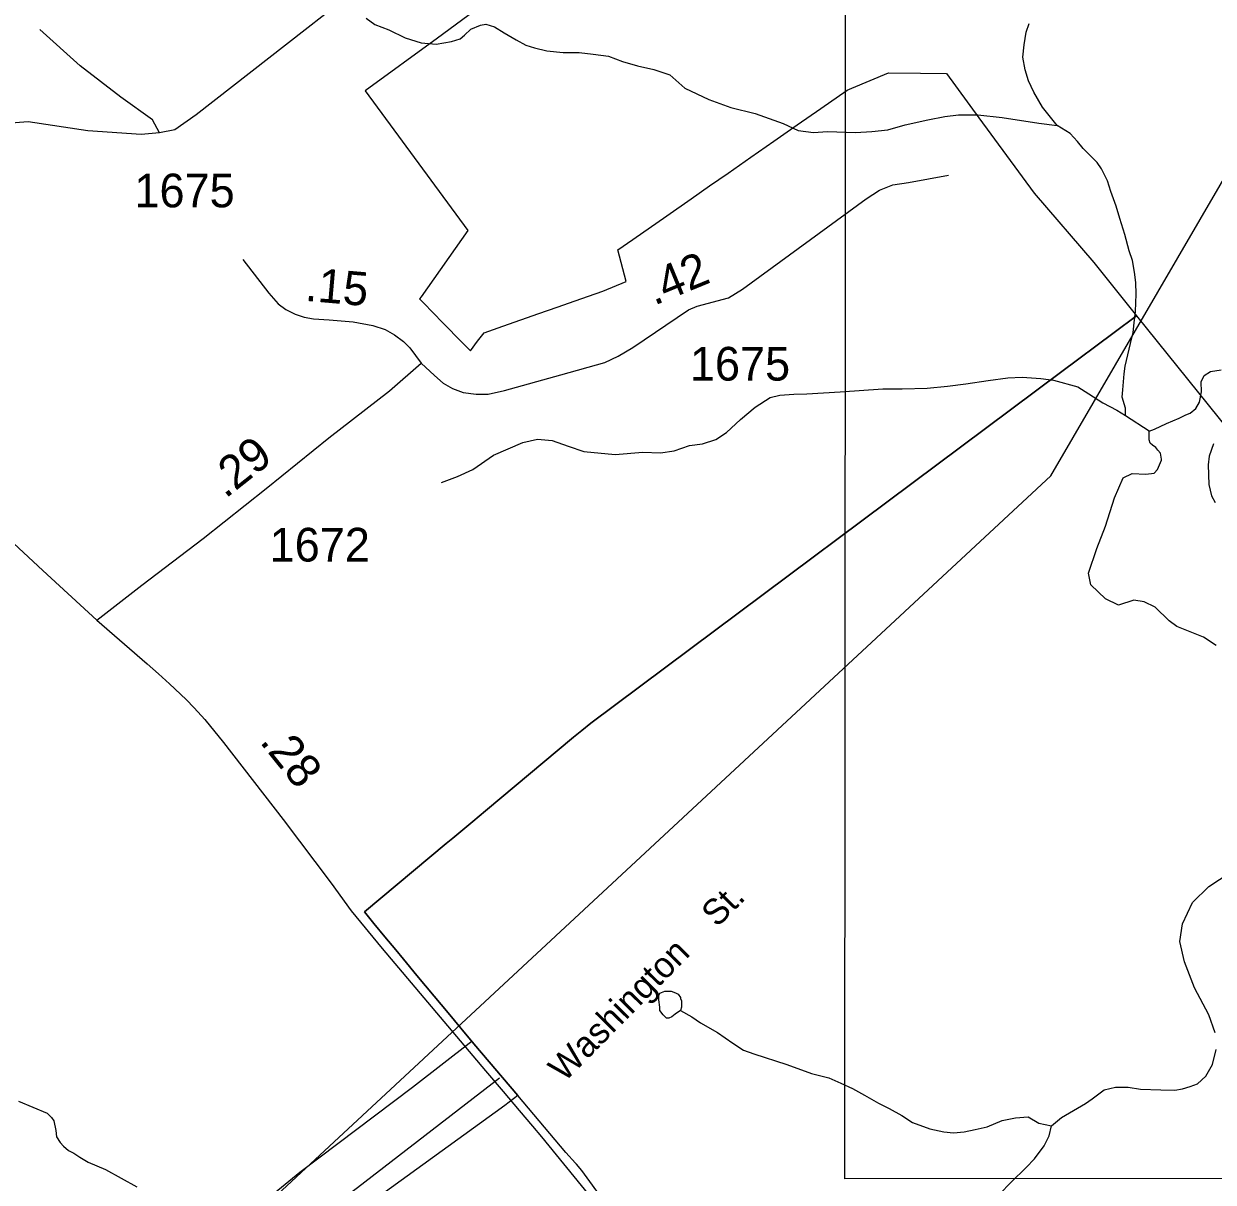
# Model space of a CAD drawing. Extents: x 2056842 to 2160602, y 826753 to 1016856.
# Drawn here: x 2082930 to 2087342, y 868296 to 872595 of the extents above; entities that cross this region are included whole.
import ezdxf

# ---------------------------------------------------------------- set-up
doc = ezdxf.new("R2010")
doc.units = 0
for name, color, linetype in [('Exist Boundary Political City Limit New', 7, 'Continuous'), ('Exist Hydrographic Creek Single Shore', 7, 'Continuous'), ('Exist Hydrographic Lake Shore', 7, 'Continuous'), ('Exist Hydrographic Misc Water Feature', 7, 'Continuous'), ('Exist Road Non-System Type 51', 7, 'Continuous'), ('Exist Road Non-System Type 51 Label', 7, 'Continuous'), ('Exist Road Primary NC Attributed', 7, 'Continuous'), ('Exist Road Primary NC Service Mileage Hundredths English Label', 7, 'Continuous'), ('Exist Road Secondary Mileage Hundredths English Label', 7, 'Continuous'), ('Exist Road Secondary Type 51 Attributed', 7, 'Continuous'), ('Exist Road Secondary Type 51 Number Label', 7, 'Continuous'), ('Exist Utilities Telephone Line', 7, 'Continuous'), ('Map Preparation Boundary City Limit Buffer Line', 7, 'Continuous'), ('Map Preparation Inset Cut Line', 7, 'Continuous')]:
    doc.layers.add(name, color=color, linetype=linetype)

msp = doc.modelspace()

# ---------------------------------------------------------------- linework, layer by layer
at = {"layer": 'Exist Boundary Political City Limit New'}
for points in [[(2085000, 872936.6), (2084465, 872541.6), (2084196.8, 872345.3), (2084577.4, 871827.1), (2084404.5, 871582), (2084398.2, 871573.7), (2084412.5, 871559.1), (2084484.5, 871485.6), (2084556.8, 871411.8), (2084587.2, 871380.6), (2084612.6, 871417.6), (2084638.2, 871448), (2084707.1, 871472.2), (2084774.1, 871495.8), (2084841.1, 871519.3)], [(2084841.1, 871519.3), (2084908.1, 871542.9), (2084975.1, 871566.4), (2085000, 871575.2), (2085024.6, 871583.8), (2085078.2, 871602.7), (2085164.5, 871638.9), (2085133.8, 871755.3), (2085189, 871793.8), (2085314.8, 871881.6), (2085405.4, 871944.8), (2085474.2, 871992.8), (2085542.8, 872040.6), (2085627.2, 872099.5), (2085712.5, 872159), (2085798.6, 872219.1), (2085886, 872280), (2085983.8, 872348.2), (2086001.2, 872355.6), (2086137.6, 872412.9), (2086256.6, 872411.3), (2086352.1, 872410), (2086473.1, 872245.6), (2086678.4, 871966.4), (2086898.6, 871709.4), (2087057.6, 871511.3)], [(2087057.6, 871511.3), (2086974.2, 871449), (2086775.2, 871300.4), (2085033.1, 870000), (2085000, 869972.7), (2084969.5, 869947.2), (2084642.5, 869674.2), (2084595.4, 869634.8), (2084521, 869572.7), (2084497.4, 869553), (2084193.4, 869299.2), (2084228, 869255.9), (2084270, 869206.6), (2084310.6, 869159), (2084338.9, 869123.8), (2084388.1, 869062.8), (2084452.4, 868986.4), (2084503.9, 868924.8), (2084551.4, 868867.9), (2084600.1, 868810.2), (2084762.4, 868618)], [(2084762.4, 868618), (2084600.1, 868810.2), (2084551.4, 868867.9), (2084503.9, 868924.8), (2084452.4, 868986.4), (2084388.1, 869062.8), (2084338.9, 869123.8), (2084310.6, 869159), (2084270, 869206.6), (2084228, 869255.9), (2084193.4, 869299.2), (2084497.4, 869553), (2084521, 869572.7), (2084595.4, 869634.8), (2084642.5, 869674.2), (2084969.5, 869947.2), (2085000, 869972.7), (2085033.1, 870000), (2086775.2, 871300.4), (2086974.2, 871449), (2087057.6, 871511.3)], [(2087057.6, 871511.3), (2087588.5, 870850.1), (2087746.9, 870815.1), (2087757.2, 870642.9), (2087769.2, 870444.5), (2087779.2, 870277.6), (2087796, 870000), (2087838.8, 869951.1), (2088183.9, 869931.5), (2088389.5, 869919.8), (2088541, 869698.1), (2088532.8, 869592.1), (2088500.6, 869460.6), (2088169.9, 869281.8), (2088101.9, 868845), (2088255.5, 868408.6), (2088615.6, 868299.1)], [(2084762.4, 868618), (2084714.8, 868581.4), (2083641.4, 867804.3)], [(2085416.8, 867765.6), (2085000, 868339.6), (2084979.8, 868363.7), (2084976.5, 868367.6), (2084940.9, 868406.5), (2084762.4, 868618)]]:
    msp.add_lwpolyline(points, dxfattribs=at)
at = {"layer": 'Exist Hydrographic Creek Single Shore'}
for points in [[(2084200.4, 872615.6), (2084232.2, 872591.8), (2084284.5, 872572), (2084344.6, 872542.2), (2084404.5, 872524.2), (2084460.4, 872518.6), (2084516.6, 872528.7), (2084548.4, 872538.9), (2084564.4, 872552.7), (2084588.4, 872574.6), (2084624.3, 872589.1), (2084644.2, 872593), (2084675.9, 872583.2), (2084712.2, 872561.1), (2084756.5, 872535.4), (2084792.2, 872515.4), (2084824.6, 872505.5), (2084870.5, 872493.7), (2084930.4, 872487.9), (2084990.3, 872488.1), (2085042.6, 872482.3), (2085098.6, 872474.6), (2085150.4, 872454.5), (2085206.6, 872438.7), (2085266.7, 872425.2), (2085326.8, 872405.1), (2085382.6, 872355.6), (2085470.9, 872313.8), (2085553, 872284), (2085643.2, 872262.1), (2085747.1, 872224.5), (2085803.1, 872199), (2085859.1, 872190.9), (2085911.4, 872195.1), (2086015.1, 872191.5), (2086075.4, 872195.4), (2086135.5, 872201.7), (2086199.3, 872220), (2086283.1, 872238.1), (2086347.1, 872250.3), (2086397, 872256.6), (2086469.3, 872257), (2086559.1, 872247.1), (2086695.3, 872225.6), (2086763.2, 872217.7)], [(2086762.9, 872217.6), (2086708.9, 872285.3), (2086676.6, 872341.5), (2086656.4, 872383.2), (2086644.5, 872423.2), (2086636.3, 872471.2), (2086640.2, 872517.1), (2086648, 872563.2), (2086659.8, 872595.1)], [(2087016.3, 871140.4), (2087016.2, 871168.7), (2087004.2, 871208.6), (2087006.1, 871236.5), (2087011.9, 871296.4), (2087015.8, 871324.5), (2087035.6, 871408.4), (2087045.3, 871448.6), (2087049.3, 871484.6), (2087053.1, 871526.5), (2087056.7, 871590.8), (2087054.7, 871634.8), (2087050.6, 871672.6), (2087042.6, 871716.7), (2087030.2, 871752.4), (2087014.1, 871812.5), (2086996, 871872.6), (2086981.8, 871918.5), (2086961.6, 871972.4), (2086949.6, 872012.3), (2086927.6, 872056.1), (2086911.3, 872080), (2086883.4, 872108.2), (2086859.3, 872132), (2086839.1, 872158), (2086810.9, 872187.8), (2086762.9, 872217.6)], [(2084479.5, 870892.6), (2084539.4, 870915.2), (2084595.6, 870941.1), (2084671.9, 870993.4), (2084781.8, 871040.9), (2084835.5, 871053.4), (2084890.5, 871048.4), (2084949.3, 871027.2), (2085006.9, 871008.2), (2085123.2, 870996.7), (2085226.9, 871005.3), (2085291.3, 871003.2), (2085342.8, 871009.6), (2085399, 871029.6), (2085447.1, 871035.6), (2085497, 871052), (2085536.6, 871078.1), (2085588.8, 871126.1), (2085642.4, 871172.4), (2085698.5, 871208.5), (2085734.4, 871216.9), (2085786.5, 871220.8), (2085834.5, 871221.2), (2085958.3, 871229.6), (2086116.4, 871239.6), (2086188.2, 871240.2), (2086280.5, 871242.4), (2086356.1, 871250.4), (2086424.2, 871258.7), (2086507.4, 871270.9), (2086579.8, 871280.9), (2086633.5, 871283.4), (2086702.3, 871278.4), (2086749.7, 871272.2), (2086839.7, 871247.2), (2086880.9, 871222.2), (2086932.1, 871188.7), (2086984.4, 871160.4), (2087016.4, 871140.6)], [(2083051.3, 868464.3), (2083065.5, 868444.3), (2083077.6, 868430.6), (2083095.8, 868414.5), (2083115.3, 868404.7), (2083137.6, 868388.7), (2083169.6, 868370.9), (2083233.8, 868342.9), (2083349.9, 868279.4)]]:
    msp.add_lwpolyline(points, dxfattribs=at)
at = {"layer": 'Exist Hydrographic Lake Shore'}
for points in [[(2087104.3, 871082.8), (2087124.5, 871091), (2087168.2, 871111.1), (2087216.2, 871131.1), (2087240.1, 871143.4), (2087256.3, 871149.3), (2087277.1, 871167.4), (2087290.8, 871191.1), (2087298.3, 871228.6), (2087297.1, 871266.1), (2087308.3, 871289.9), (2087332, 871304.9), (2087372, 871311.1)], [(2086975.9, 870835.3), (2087008.4, 870909.6), (2087040.9, 870925.9), (2087092.1, 870923.4), (2087123.1, 870926.9), (2087134.9, 870941.1), (2087150.7, 870974.9), (2087150.7, 870978.9), (2087146.6, 871000.9), (2087136.7, 871012.9), (2087128.7, 871023), (2087116.7, 871030.7), (2087108.7, 871038.8), (2087104.7, 871051), (2087104.6, 871062.8), (2087104.3, 871082.8)], [(2087343.3, 871036), (2087327, 870989.7), (2087323.3, 870958.5), (2087325.8, 870884.7), (2087335.8, 870843.4), (2087349.5, 870818.4)], [(2087353.2, 870287.3), (2087305.8, 870318.5), (2087207.1, 870358.8), (2087178.3, 870378.8), (2087127.1, 870430.1), (2087085.9, 870450.1), (2087047.1, 870456.3), (2086990.9, 870437.6), (2086942.2, 870461.3), (2086888.4, 870512.6), (2086879.7, 870556.3), (2086909.7, 870647.6), (2086942.2, 870730.1), (2086975.9, 870835.3)], [(2087349.5, 868850.1), (2087325.8, 868917.6), (2087272, 869017.6), (2087235.8, 869113.9), (2087218.3, 869190.1), (2087228.3, 869254.9), (2087264.5, 869333.7), (2087325.8, 869393.7), (2087440.7, 869468.7)], [(2086742.3, 868506), (2086779.7, 868536), (2086868.4, 868588.5), (2086892.4, 868606.3), (2086937.2, 868639), (2086979.7, 868649), (2087025.9, 868649), (2087072.1, 868641.5), (2087148, 868639.1), (2087200.1, 868637.4), (2087228.1, 868643.4), (2087256.2, 868651.7), (2087284, 868661.6), (2087314.5, 868690.3), (2087339.5, 868732.8), (2087353.2, 868788.8)], [(2086397.4, 867345.2), (2086366.2, 867411.5), (2086352.4, 867475.2), (2086349.8, 867544.9), (2086341.5, 867590.7), (2086327.4, 867634.1), (2086339.9, 867704.2), (2086381.2, 867790.4), (2086408.6, 867834.2), (2086426.1, 867876.7), (2086444.9, 867962.8), (2086468.6, 868070.3), (2086492.4, 868164.1), (2086517.3, 868215.4), (2086549.8, 868251.6), (2086592.3, 868296.6), (2086648.5, 868350.4), (2086678.5, 868383.5), (2086714.8, 868431), (2086733.5, 868468.5), (2086742.3, 868506)]]:
    msp.add_lwpolyline(points, dxfattribs=at)
at = {"layer": 'Exist Hydrographic Misc Water Feature'}
for points in [[(2087104.3, 871082.8), (2087016.3, 871140.4)], [(2085365.5, 868933.5), (2085346.3, 868919.4), (2085334, 868909.5), (2085322.3, 868905.2), (2085314.1, 868905.2), (2085302.2, 868917.2), (2085289.9, 868933.3), (2085289.9, 868945.4), (2085286, 868973.2), (2085285.8, 868989.5), (2085289.5, 868997.4), (2085307.9, 869005.2), (2085331.7, 869005.7), (2085347.7, 868999.5), (2085357.7, 868993.6), (2085365.5, 868981.5), (2085365.7, 868977.8), (2085369.4, 868969.5), (2085370, 868957.6), (2085369.6, 868945.5), (2085365.5, 868933.5)], [(2085365.5, 868933.5), (2085407.8, 868909.6), (2085440, 868888.1), (2085503.7, 868852.1), (2085559.9, 868812.3), (2085600.3, 868786.3), (2085637.8, 868772.6), (2085760.1, 868733.3), (2085852.1, 868699.5), (2085916.3, 868683.7), (2085960.6, 868663.6), (2086004.5, 868643.9), (2086048.4, 868619.8), (2086100.9, 868590), (2086140.4, 868570.2), (2086186.8, 868544.4), (2086226.6, 868518.5), (2086290.5, 868494.6), (2086343, 868483), (2086378.9, 868479.2), (2086418.7, 868483.3), (2086458.9, 868491.4), (2086503, 868501.4), (2086558.6, 868524.8), (2086608.6, 868534.8), (2086656, 868538.5), (2086694.8, 868516), (2086742.3, 868506)], [(2082910.1, 868596.7), (2083017.1, 868552.2), (2083033.1, 868536.4), (2083041.5, 868524.7), (2083049.5, 868488.5), (2083051.3, 868464.3)]]:
    msp.add_lwpolyline(points, dxfattribs=at)
at = {"layer": 'Exist Road Non-System Type 51'}
for points in [[(2085030.5, 873395.8), (2084451, 872946.1), (2083570.2, 872256.8), (2083490.4, 872201.7), (2083433.4, 872190.3)], [(2083433.4, 872190.3), (2083407.7, 872238.7), (2083289.9, 872322.4), (2083139.8, 872438.4), (2082989.7, 872573.4)], [(2083433.4, 872190.3), (2083365.9, 872183.6), (2083168.3, 872196.9), (2082946, 872231.1), (2082803.5, 872219.7), (2082670.5, 872193.1), (2082531.7, 872138), (2082023.4, 871872.7), (2081920.3, 871820.3)], [(2084593.6, 868819.8), (2084372.1, 868648), (2083954.7, 868332.1), (2083674.3, 868103.5), (2083702.3, 868046.3), (2083760.5, 868000.6), (2083799.9, 868002.7), (2084167.5, 868277), (2084694.1, 868683.5)]]:
    msp.add_lwpolyline(points, dxfattribs=at)
at = {"layer": 'Exist Road Primary NC Attributed'}
for points in [[(2082183.6, 871474.2), (2082457.6, 871132.9), (2082731, 870816.1), (2083000.6, 870565.7), (2083201.5, 870381.5)], [(2083201.5, 870381.5), (2083388.4, 870219.7), (2083429.8, 870182.8), (2083470.1, 870145.9), (2083532.8, 870087.7), (2083562.5, 870056.9), (2083601.6, 870013.8), (2083671, 869927.7), (2083892, 869642.3), (2084070.5, 869405.6), (2084144.4, 869303.2), (2084259.7, 869163.3), (2084642.4, 868710.1), (2084707.9, 868633.4), (2084767.2, 868562.3), (2084817.5, 868504.1), (2084851.1, 868465), (2085025.1, 868251.2)]]:
    msp.add_lwpolyline(points, dxfattribs=at)
at = {"layer": 'Exist Road Secondary Type 51 Attributed'}
for points in [[(2084403.8, 871335.5), (2084453.4, 871290), (2084486.2, 871261.1), (2084520.9, 871241.8), (2084559.5, 871226.3), (2084607.7, 871220.6), (2084652.1, 871220.6), (2084713.8, 871234.1), (2084922.1, 871291.9), (2085084.8, 871338.2), (2085134.9, 871361.3), (2085188.9, 871394.1), (2085395.4, 871532.9), (2085428.2, 871546.4), (2085544.2, 871577.8), (2085596.6, 871609.9), (2086054.4, 871945), (2086103.9, 871977), (2086153.5, 871997.4), (2086211.8, 872006.2), (2086360.7, 872033.3)], [(2083742.5, 871720), (2083838.9, 871594.6), (2083873.7, 871556.1), (2083902.6, 871534.9), (2083937.3, 871517.5), (2083970.1, 871505.9), (2084004.8, 871500.2), (2084062.7, 871496.3), (2084151.5, 871488.6), (2084224.8, 871475.1), (2084271.1, 871459.7), (2084305.8, 871440.4), (2084338.6, 871415.3), (2084361.7, 871392.2), (2084403.8, 871335.5)], [(2083201.5, 870381.5), (2083368.6, 870512), (2083595, 870685), (2083829.2, 870870.8), (2084062, 871058.4), (2084287.2, 871232.9), (2084403.8, 871335.5)]]:
    msp.add_lwpolyline(points, dxfattribs=at)
at = {"layer": 'Exist Utilities Telephone Line'}
msp.add_lwpolyline([(2070574.6, 855889.8), (2073540.2, 858741.1), (2079471.4, 864196.3), (2082575.1, 867047.6), (2086740, 870917.2), (2087764.9, 872677.4), (2089015.1, 875921.4), (2089705.6, 877143.4), (2092053.4, 881391.2), (2094430.2, 885697.2), (2096843.4, 888330.3), (2097766.5, 889363.1), (2100637.6, 891101.5), (2103123.5, 892599.9), (2104820.7, 893625.5), (2107244.8, 895109.3), (2108287.8, 895378.4), (2108625.8, 895633), (2109723.4, 896782.2), (2110232.2, 897204.1), (2110707.5, 898076.3)], dxfattribs=at)
at = {"layer": 'Map Preparation Boundary City Limit Buffer Line'}
for points in [[(2085000, 872936.6), (2084465, 872541.6), (2084196.8, 872345.3), (2084577.4, 871827.1), (2084404.5, 871582), (2084398.2, 871573.7), (2084412.5, 871559.1), (2084484.5, 871485.6), (2084556.8, 871411.8), (2084587.2, 871380.6), (2084612.6, 871417.6), (2084638.2, 871448), (2084707.1, 871472.2), (2084774.1, 871495.8), (2084841.1, 871519.3)], [(2084841.1, 871519.3), (2084908.1, 871542.9), (2084975.1, 871566.4), (2085000, 871575.2), (2085024.6, 871583.8), (2085078.2, 871602.7), (2085164.5, 871638.9), (2085133.8, 871755.3), (2085189, 871793.8), (2085314.8, 871881.6), (2085405.4, 871944.8), (2085474.2, 871992.8), (2085542.8, 872040.6), (2085627.2, 872099.5), (2085712.5, 872159), (2085798.6, 872219.1), (2085886, 872280), (2085983.8, 872348.2), (2086001.2, 872355.6), (2086137.6, 872412.9), (2086256.6, 872411.3), (2086352.1, 872410), (2086473.1, 872245.6), (2086678.4, 871966.4), (2086898.6, 871709.4), (2087057.6, 871511.3)], [(2084762.4, 868618), (2084600.1, 868810.2), (2084551.4, 868867.9), (2084503.9, 868924.8), (2084452.4, 868986.4), (2084388.1, 869062.8), (2084338.9, 869123.8), (2084310.6, 869159), (2084270, 869206.6), (2084228, 869255.9), (2084193.4, 869299.2), (2084497.4, 869553), (2084521, 869572.7), (2084595.4, 869634.8), (2084642.5, 869674.2), (2084969.5, 869947.2), (2085000, 869972.7), (2085033.1, 870000), (2086775.2, 871300.4), (2086974.2, 871449), (2087057.6, 871511.3)], [(2087057.6, 871511.3), (2086974.2, 871449), (2086775.2, 871300.4), (2085033.1, 870000), (2085000, 869972.7), (2084969.5, 869947.2), (2084642.5, 869674.2), (2084595.4, 869634.8), (2084521, 869572.7), (2084497.4, 869553), (2084193.4, 869299.2), (2084228, 869255.9), (2084270, 869206.6), (2084310.6, 869159), (2084338.9, 869123.8), (2084388.1, 869062.8), (2084452.4, 868986.4), (2084503.9, 868924.8), (2084551.4, 868867.9), (2084600.1, 868810.2), (2084762.4, 868618)], [(2087057.6, 871511.3), (2087588.5, 870850.1), (2087746.9, 870815.1), (2087757.2, 870642.9), (2087769.2, 870444.5), (2087779.2, 870277.6), (2087796, 870000), (2087838.8, 869951.1), (2088183.9, 869931.5), (2088389.5, 869919.8), (2088541, 869698.1), (2088532.8, 869592.1), (2088500.6, 869460.6), (2088169.9, 869281.8), (2088101.9, 868845), (2088255.5, 868408.6), (2088615.6, 868299.1)], [(2084762.4, 868618), (2084714.8, 868581.4), (2083641.4, 867804.3)], [(2085416.8, 867765.6), (2085000, 868339.6), (2084979.8, 868363.7), (2084976.5, 868367.6), (2084940.9, 868406.5), (2084762.4, 868618)]]:
    msp.add_lwpolyline(points, dxfattribs=at)
at = {"layer": 'Map Preparation Inset Cut Line'}
msp.add_lwpolyline([(2059276.8, 845851.8), (2104036.2, 845851.8), (2104036.2, 868310.8), (2085975.1, 868308.6), (2085982, 877260.1), (2059276.8, 877260.1), (2059276.8, 845851.8)], dxfattribs=at)

# ---------------------------------------------------------------- texts
at = {"layer": 'Exist Road Non-System Type 51 Label'}
for s, p in [('St.', (2085501.9, 869238.8)), ('Washington', (2084935, 868664.7))]:
    msp.add_text(s, height=95, rotation=45.3595, dxfattribs=at).set_placement(p)
at = {"layer": 'Exist Road Primary NC Service Mileage Hundredths English Label'}
msp.add_text('.28', height=125, rotation=308.7427, dxfattribs=at).set_placement((2083802.5, 869930.1))
at = {"layer": 'Exist Road Secondary Mileage Hundredths English Label'}
for s, rotation, p in [('.42', 22.3703, (2085268.5, 871548.3)), ('.15', 355.0323, (2083971.2, 871567)), ('.29', 38.437, (2083678.2, 870830.8))]:
    msp.add_text(s, height=125, rotation=rotation, dxfattribs=at).set_placement(p)
at = {"layer": 'Exist Road Secondary Type 51 Number Label'}
for s, p in [('1675', (2083340.7, 871913.6)), ('1675', (2085400.8, 871270.7)), ('1672', (2083842.1, 870599.3))]:
    msp.add_text(s, height=125, dxfattribs=at).set_placement(p)

doc.saveas('drawing.dxf')
